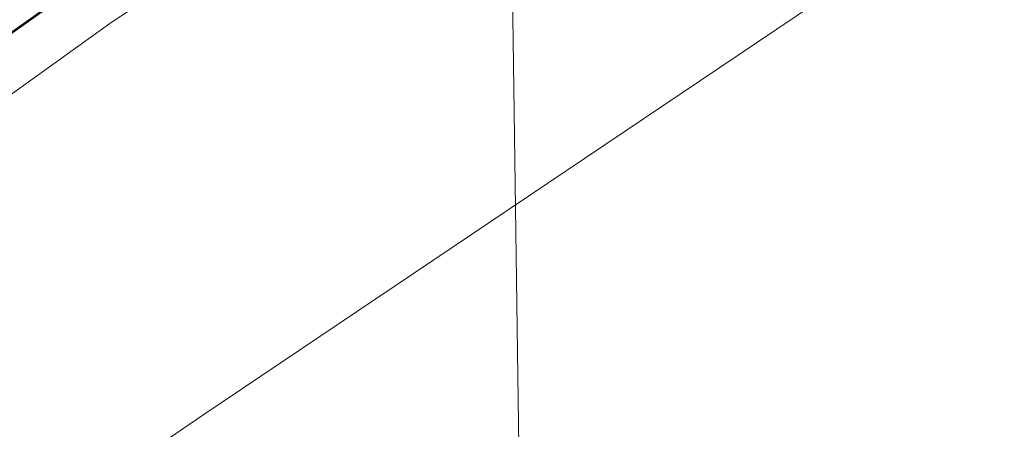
# Model space of a CAD drawing. Header units: feet. Extents: x 92 to 141.3, y -5 to 23.6.
# Tile 428 of 651: x 125.344 to 125.769, y 13.959 to 14.136. Entities that reach past the tile are written whole.
import ezdxf

# ---------------------------------------------------------------- set-up
doc = ezdxf.new("R2010")
doc.units = ezdxf.units.FT
doc.header["$MEASUREMENT"] = 0
for name, color, linetype, lineweight in [('CUY - Design$0$GM_X_City_Street', 7, 'Continuous', 0), ('CUY - Design$0$GM_X_Interstate_Route', 1, 'Continuous', 53), ('CUY - Design$0$GM_X_Rail_Line', 7, 'Continuous', 13)]:
    doc.layers.add(name, color=color, linetype=linetype, lineweight=lineweight)

msp = doc.modelspace()

# ---------------------------------------------------------------- linework, layer by layer
at = {"layer": 'CUY - Design$0$GM_X_City_Street', "flags": 128}
for points in [[(125.55703, 14.12714), (125.55591, 14.20577), (125.55566, 14.21609), (125.55521, 14.23508)], [(125.09544, 13.93056), (125.27043, 14.05381), (125.38395, 14.13512), (125.41894, 14.1581), (125.48826, 14.19008), (125.50472, 14.19454), (125.52907, 14.19659), (125.54441, 14.19943), (125.55591, 14.20577)], [(125.56321, 13.69353), (125.55703, 14.12714)]]:
    msp.add_lwpolyline(points, dxfattribs=at)
at = {"layer": 'CUY - Design$0$GM_X_Interstate_Route', "flags": 128}
msp.add_lwpolyline([(124.65237, 13.64252), (125.36906, 14.15084), (125.43074, 14.19458)], dxfattribs=at)
at = {"layer": 'CUY - Design$0$GM_X_Rail_Line', "flags": 128}
for points in [[(125.42361, 13.96572), (125.73689, 14.1764), (126.04656, 14.38244)], [(125.35387, 13.91833), (125.42361, 13.96572)]]:
    msp.add_lwpolyline(points, dxfattribs=at)

doc.saveas('drawing.dxf')
